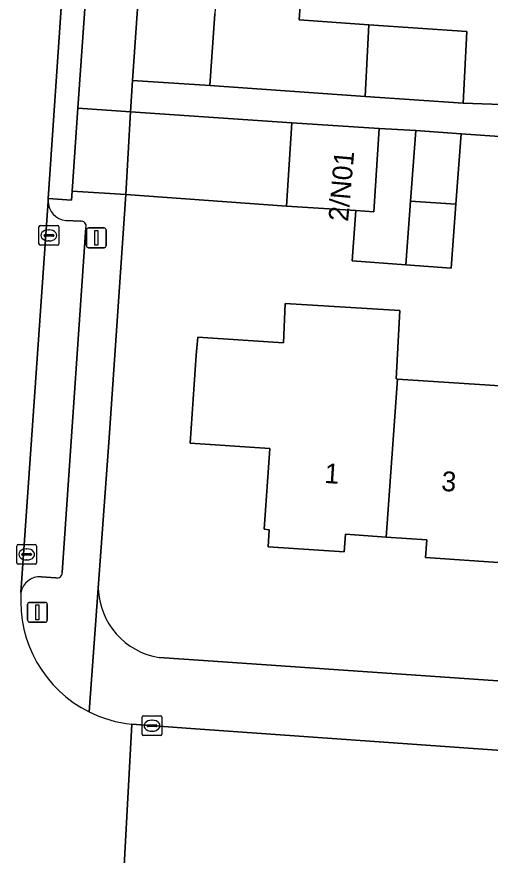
# Model space of a CAD drawing. Extents: x 161848 to 162726, y 385382 to 386521.
# Drawn here: x 162009.21 to 162033.12, y 385520.46 to 385562.85 of the extents above; entities that cross this region are included whole.
import ezdxf

# ---------------------------------------------------------------- set-up
doc = ezdxf.new("R2010")
doc.units = 0
for name, color, linetype in [('IMGEO_Erf', 7, 'Continuous'), ('IMGEO_Kolk', 7, 'Continuous'), ('IMGEO_Lichtmast', 7, 'Continuous'), ('IMGEO_Muur', 7, 'Continuous'), ('IMGEO_Pand', 7, 'Continuous'), ('IMGEO_Pand_nummerreeks', 7, 'Continuous'), ('IMGEO_Parkeervlak_open', 7, 'Continuous'), ('IMGEO_Rijbaan_lokaal_open', 7, 'Continuous'), ('IMGEO_Voetpad_open', 7, 'Continuous')]:
    doc.layers.add(name, color=color, linetype=linetype)

msp = doc.modelspace()

# ---------------------------------------------------------------- linework, layer by layer
at = {"layer": 'IMGEO_Erf'}
for points in [[(162024.07, 385571.51), (162023.465, 385562.692), (162026.982, 385562.445), (162031.933, 385562.097), (162031.758, 385558.476), (162035.606, 385558.348)], [(162015.302, 385563.25), (162015.061, 385559.627), (162018.968, 385559.367), (162019.204, 385562.99)], [(162059.32, 385555.025), (162055.736, 385555.244), (162055.516, 385551.647), (162053.109, 385551.794), (162050.703, 385551.941), (162050.958, 385555.536), (162041.286, 385556.253), (162041.258, 385555.842), (162043.269, 385555.704), (162043.072, 385552.833), (162041.061, 385552.971), (162035.054, 385553.353), (162035.289, 385556.672), (162031.648, 385556.926), (162031.387, 385553.375), (162031.148, 385550.134), (162028.864, 385550.302), (162026.141, 385550.502), (162026.329, 385553.046), (162022.838, 385553.268), (162014.712, 385553.868), (162013.874, 385541.566), (162013.328, 385533.953)], [(162033.771, 385535.247), (162029.858, 385535.509), (162029.919, 385536.407), (162027.865, 385536.544), (162025.809, 385536.682), (162025.75, 385535.797), (162021.899, 385536.054), (162021.957, 385536.917), (162021.708, 385536.934), (162021.982, 385541.025), (162017.971, 385541.293), (162018.268, 385545.743), (162018.352, 385546.644), (162022.673, 385546.367), (162022.763, 385548.358), (162028.557, 385547.998), (162028.367, 385544.537), (162028.431, 385544.533), (162034.4, 385544.133)], [(162016.402, 385530.453), (162018.636, 385530.301), (162087.624, 385525.529), (162089.014, 385525.433)]]:
    msp.add_lwpolyline(points, dxfattribs=at)
msp.add_arc((162016.979, 385534.06), 3.653, 181.6751, 260.9097, dxfattribs=at)
at = {"layer": 'IMGEO_Kolk'}
for p, q in [((162010.331, 385551.368), (162010.331, 385552.22)), ((162010.406, 385552.294), (162011.258, 385552.294)), ((162010.819, 385552.074), (162010.844, 385552.074)), ((162011.332, 385552.22), (162011.332, 385551.368)), ((162010.59, 385551.788), (162010.59, 385551.8)), ((162011.028, 385551.751), (162010.63, 385551.751)), ((162010.633, 385551.837), (162011.031, 385551.837)), ((162010.842, 385551.514), (162010.817, 385551.514)), ((162011.074, 385551.8), (162011.074, 385551.788)), ((162011.258, 385551.294), (162010.406, 385551.294)), ((162009.21, 385535.239), (162009.21, 385536.091)), ((162009.285, 385536.165), (162010.137, 385536.165)), ((162009.698, 385535.945), (162009.723, 385535.945)), ((162010.211, 385536.091), (162010.211, 385535.239)), ((162009.469, 385535.659), (162009.469, 385535.671)), ((162009.907, 385535.622), (162009.509, 385535.622)), ((162009.512, 385535.708), (162009.91, 385535.708)), ((162009.721, 385535.385), (162009.696, 385535.385)), ((162009.953, 385535.671), (162009.953, 385535.659)), ((162010.137, 385535.165), (162009.285, 385535.165)), ((162015.539, 385526.58), (162015.539, 385527.432)), ((162015.614, 385527.506), (162016.466, 385527.506)), ((162016.54, 385527.432), (162016.54, 385526.58)), ((162015.798, 385527), (162015.798, 385527.012)), ((162016.236, 385526.963), (162015.838, 385526.963)), ((162015.841, 385527.049), (162016.239, 385527.049)), ((162016.027, 385527.286), (162016.052, 385527.286)), ((162016.282, 385527.012), (162016.282, 385527)), ((162016.466, 385526.506), (162015.614, 385526.506)), ((162016.05, 385526.726), (162016.025, 385526.726))]:
    msp.add_line(p, q, dxfattribs=at)
for points in [[(162010.331, 385551.368), (162010.331, 385552.22)], [(162010.406, 385552.294), (162011.258, 385552.294)], [(162011.332, 385552.22), (162011.332, 385551.368)], [(162011.258, 385551.294), (162010.406, 385551.294)], [(162009.21, 385535.239), (162009.21, 385536.091)], [(162009.285, 385536.165), (162010.137, 385536.165)], [(162010.211, 385536.091), (162010.211, 385535.239)], [(162010.137, 385535.165), (162009.285, 385535.165)], [(162015.539, 385526.58), (162015.539, 385527.432)], [(162015.614, 385527.506), (162016.466, 385527.506)], [(162016.54, 385527.432), (162016.54, 385526.58)], [(162016.466, 385526.506), (162015.614, 385526.506)]]:
    msp.add_lwpolyline(points, dxfattribs=at)
for centre, radius, start, end in [((162010.408, 385552.218), 0.0765, 91.552, 178.448), ((162010.408, 385552.218), 0.0765, 91.552, 178.448), ((162011.256, 385552.218), 0.0765, 1.552, 88.448), ((162011.256, 385552.218), 0.0765, 1.552, 88.448), ((162010.63, 385551.797), 0.0403, 85.8775, 175.7526), ((162010.627, 385551.787), 0.0366, 178.938, 274.7102), ((162011.031, 385551.794), 0.043, 264.8664, 352.4533), ((162011.035, 385551.799), 0.0386, 1.7309, 96.639), ((162010.408, 385551.37), 0.0765, 181.552, 268.448), ((162010.408, 385551.37), 0.0765, 181.552, 268.448), ((162011.256, 385551.37), 0.0765, 271.552, 358.448), ((162011.256, 385551.37), 0.0765, 271.552, 358.448), ((162009.287, 385536.089), 0.0765, 91.552, 178.448), ((162009.287, 385536.089), 0.0765, 91.552, 178.448), ((162010.135, 385536.089), 0.0765, 1.552, 88.448), ((162010.135, 385536.089), 0.0765, 1.552, 88.448), ((162009.509, 385535.668), 0.0403, 85.8775, 175.7526), ((162009.506, 385535.658), 0.0366, 178.938, 274.7102), ((162009.91, 385535.665), 0.043, 264.8664, 352.4533), ((162009.914, 385535.67), 0.0386, 1.7309, 96.639), ((162009.287, 385535.241), 0.0765, 181.552, 268.448), ((162009.287, 385535.241), 0.0765, 181.552, 268.448), ((162010.135, 385535.241), 0.0765, 271.552, 358.448), ((162010.135, 385535.241), 0.0765, 271.552, 358.448), ((162015.616, 385527.43), 0.0765, 91.552, 178.448), ((162015.616, 385527.43), 0.0765, 91.552, 178.448), ((162016.464, 385527.43), 0.0765, 1.552, 88.448), ((162016.464, 385527.43), 0.0765, 1.552, 88.448), ((162015.838, 385527.009), 0.0403, 85.8775, 175.7526), ((162015.835, 385526.999), 0.0366, 178.938, 274.7102), ((162016.239, 385527.006), 0.043, 264.8664, 352.4533), ((162016.243, 385527.011), 0.0386, 1.7309, 96.639), ((162015.616, 385526.582), 0.0765, 181.552, 268.448), ((162015.616, 385526.582), 0.0765, 181.552, 268.448), ((162016.464, 385526.582), 0.0765, 271.552, 358.448), ((162016.464, 385526.582), 0.0765, 271.552, 358.448)]:
    msp.add_arc(centre, radius, start, end, dxfattribs=at)
for centre, major_axis, ratio, start_param, end_param in [((162010.818, 385551.794), (-0.387, 0.002), 0.722429, 4.712389, 7.853982), ((162010.843, 385551.794), (-0.39, 0.002), 0.717154, 1.570796, 4.712389), ((162009.697, 385535.665), (-0.387, 0.002), 0.722429, 4.712389, 7.853982), ((162009.722, 385535.665), (-0.39, 0.002), 0.717154, 1.570796, 4.712389), ((162016.026, 385527.006), (-0.387, 0.002), 0.722429, 4.712389, 7.853982), ((162016.051, 385527.006), (-0.39, 0.002), 0.717154, 1.570796, 4.712389)]:
    msp.add_ellipse(centre, major_axis=major_axis, ratio=ratio, start_param=start_param, end_param=end_param, dxfattribs=at)
at = {"layer": 'IMGEO_Lichtmast'}
for p, q in [((162012.73, 385551.272), (162012.73, 385552.072)), ((162012.73, 385552.072), (162012.73, 385551.272)), ((162012.83, 385552.172), (162013.62, 385552.172)), ((162013.62, 385552.172), (162012.83, 385552.172)), ((162013.72, 385552.072), (162013.72, 385551.272)), ((162013.72, 385551.272), (162013.72, 385552.072)), ((162013.62, 385551.172), (162012.83, 385551.172)), ((162012.83, 385551.172), (162013.62, 385551.172)), ((162009.759, 385532.341), (162009.759, 385533.141)), ((162009.759, 385533.141), (162009.759, 385532.341)), ((162009.859, 385533.241), (162010.649, 385533.241)), ((162010.649, 385533.241), (162009.859, 385533.241)), ((162010.749, 385533.141), (162010.749, 385532.341)), ((162010.749, 385532.341), (162010.749, 385533.141)), ((162010.649, 385532.241), (162009.859, 385532.241)), ((162009.859, 385532.241), (162010.649, 385532.241))]:
    msp.add_line(p, q, dxfattribs=at)
for points in [[(162013.15, 385552.047), (162013.3, 385552.047), (162013.3, 385551.297), (162013.15, 385551.297), (162013.15, 385552.047)], [(162010.179, 385533.116), (162010.329, 385533.116), (162010.329, 385532.366), (162010.179, 385532.366), (162010.179, 385533.116)]]:
    msp.add_lwpolyline(points, dxfattribs=at)
for centre, start, end in [((162012.83, 385552.072), 90, 180), ((162012.83, 385552.072), 90, 180), ((162013.62, 385552.072), 0, 90), ((162013.62, 385552.072), 360, 90), ((162012.83, 385551.272), 180, 270), ((162012.83, 385551.272), 180, 270), ((162013.62, 385551.272), 270, 0), ((162013.62, 385551.272), 270, 0), ((162009.859, 385533.141), 90, 180), ((162009.859, 385533.141), 90, 180), ((162010.649, 385533.141), 0, 90), ((162010.649, 385533.141), 360, 90), ((162009.859, 385532.341), 180, 270), ((162009.859, 385532.341), 180, 270), ((162010.649, 385532.341), 270, 0), ((162010.649, 385532.341), 270, 0)]:
    msp.add_arc(centre, 0.1, start, end, dxfattribs=at)
at = {"layer": 'IMGEO_Muur'}
msp.add_lwpolyline([(162014.712, 385553.868), (162013.874, 385541.566)], dxfattribs=at)
at = {"layer": 'IMGEO_Pand'}
for points in [[(162023.465, 385562.692), (162024.07, 385571.51), (162030.215, 385571.088), (162030.754, 385579.264), (162028.711, 385579.404), (162028.77, 385580.267), (162024.964, 385580.528), (162024.906, 385579.691), (162024.633, 385579.71), (162024.589, 385579.072), (162020.271, 385579.369), (162019.204, 385562.99), (162018.968, 385559.367), (162023.956, 385559.02), (162026.805, 385558.821), (162026.982, 385562.445)], [(162026.805, 385558.821), (162031.758, 385558.476), (162031.933, 385562.097), (162026.982, 385562.445)], [(162027.515, 385557.198), (162023.106, 385557.479), (162022.838, 385553.268), (162026.329, 385553.046), (162027.247, 385552.988)], [(162029.102, 385553.531), (162029.365, 385557.094), (162027.515, 385557.198), (162027.247, 385552.988), (162026.329, 385553.046), (162026.141, 385550.502), (162028.864, 385550.302)], [(162031.387, 385553.375), (162031.648, 385556.926), (162029.365, 385557.094), (162029.102, 385553.531)], [(162029.102, 385553.531), (162028.864, 385550.302), (162031.148, 385550.134), (162031.387, 385553.375)], [(162028.431, 385544.533), (162028.367, 385544.537), (162028.557, 385547.998), (162022.763, 385548.358), (162022.673, 385546.367), (162018.352, 385546.644), (162018.268, 385545.743), (162017.971, 385541.293), (162021.982, 385541.025), (162021.708, 385536.934), (162021.957, 385536.917), (162021.899, 385536.054), (162025.75, 385535.797), (162025.809, 385536.682), (162027.865, 385536.544)], [(162034.4, 385544.133), (162028.431, 385544.533), (162027.865, 385536.544), (162029.919, 385536.407), (162029.858, 385535.509), (162033.771, 385535.247)]]:
    msp.add_lwpolyline(points, close=True, dxfattribs=at)
at = {"layer": 'IMGEO_Parkeervlak_open'}
for points in [[(162010.791, 385553.525), (162009.423, 385533.739)], [(162012.419, 385552.512), (162011.684, 385552.549)], [(162011.499, 385534.747), (162012.701, 385552.195)], [(162010.446, 385534.533), (162011.187, 385534.487)]]:
    msp.add_lwpolyline(points, dxfattribs=at)
for centre, radius, start, end in [((162011.79, 385553.543), 0.999, 181.0172, 263.8973), ((162012.468, 385552.272), 0.245, 341.7851, 101.5269), ((162010.379, 385533.563), 0.972, 86.0656, 169.5679), ((162011.263, 385534.713), 0.238, 251.3716, 8.2395)]:
    msp.add_arc(centre, radius, start, end, dxfattribs=at)
at = {"layer": 'IMGEO_Rijbaan_lokaal_open'}
for points in [[(162009.423, 385533.739), (162010.791, 385553.525), (162010.793, 385553.666), (162011.52, 385564.3), (162011.558, 385564.602), (162012.845, 385583.579), (162012.846, 385583.702)], [(162042.972, 385525.1), (162018.004, 385526.862), (162015.014, 385527.081), (162014.628, 385519.918), (162018.299, 385519.675), (162054.531, 385517.227), (162072.879, 385515.977)], [(162014.628, 385519.918), (162015.014, 385527.081)]]:
    msp.add_lwpolyline(points, dxfattribs=at)
for centre, start, end in [((162015.662, 385533.303), 176.0001, 243.4835), ((162015.664, 385533.302), 243.4641, 264.0319)]:
    msp.add_arc(centre, 6.255, start, end, dxfattribs=at)
at = {"layer": 'IMGEO_Voetpad_open'}
for points in [[(162011.52, 385564.3), (162010.793, 385553.666), (162011.974, 385553.579), (162012.005, 385554.024), (162012.298, 385558.219), (162012.717, 385564.228)], [(162014.956, 385558.044), (162012.298, 385558.219), (162012.005, 385554.024), (162014.712, 385553.868)], [(162014.712, 385553.868), (162022.838, 385553.268), (162023.106, 385557.479), (162014.956, 385558.044)]]:
    msp.add_lwpolyline(points, close=True, dxfattribs=at)
for points in [[(162011.558, 385564.602), (162011.52, 385564.3), (162012.717, 385564.228), (162012.298, 385558.219), (162014.956, 385558.044), (162015.061, 385559.627), (162015.302, 385563.25)], [(162035.606, 385558.348), (162031.758, 385558.476), (162026.805, 385558.821), (162023.956, 385559.02), (162018.968, 385559.367), (162015.061, 385559.627), (162014.956, 385558.044), (162023.106, 385557.479), (162027.515, 385557.198), (162029.365, 385557.094), (162031.648, 385556.926), (162035.289, 385556.672)], [(162014.712, 385553.868), (162012.005, 385554.024), (162011.974, 385553.579), (162010.793, 385553.666), (162010.791, 385553.525)], [(162012.87, 385527.706), (162013.328, 385533.953), (162013.874, 385541.566), (162014.712, 385553.868)], [(162011.684, 385552.549), (162012.419, 385552.512)], [(162012.701, 385552.195), (162011.499, 385534.747)], [(162011.187, 385534.487), (162010.446, 385534.533)], [(162013.328, 385533.953), (162012.87, 385527.706)], [(162018.636, 385530.301), (162016.402, 385530.453)], [(162089.014, 385525.433), (162087.624, 385525.529), (162018.636, 385530.301)], [(162015.014, 385527.081), (162018.004, 385526.862), (162042.972, 385525.1), (162086.98, 385522.071)]]:
    msp.add_lwpolyline(points, dxfattribs=at)
for centre, radius, start, end in [((162011.79, 385553.543), 0.999, 181.0172, 263.8973), ((162012.468, 385552.272), 0.245, 341.7851, 101.5269), ((162010.379, 385533.563), 0.972, 86.0656, 169.5679), ((162011.263, 385534.713), 0.238, 251.3716, 8.2395), ((162015.662, 385533.303), 6.255, 176.0001, 243.4835), ((162016.979, 385534.06), 3.653, 181.6751, 260.9097), ((162015.664, 385533.302), 6.255, 243.4641, 264.0319)]:
    msp.add_arc(centre, radius, start, end, dxfattribs=at)

# ---------------------------------------------------------------- texts
at = {"layer": 'IMGEO_Pand_nummerreeks'}
for s, rotation, p in [('2/N01', 84.9582, (162025.941, 385552.469)), ('1', 356.1325, (162024.727, 385539.281)), ('3', 356.1313, (162030.63, 385538.882))]:
    msp.add_text(s, height=1, rotation=rotation, dxfattribs=at).set_placement(p)

doc.saveas('drawing.dxf')
